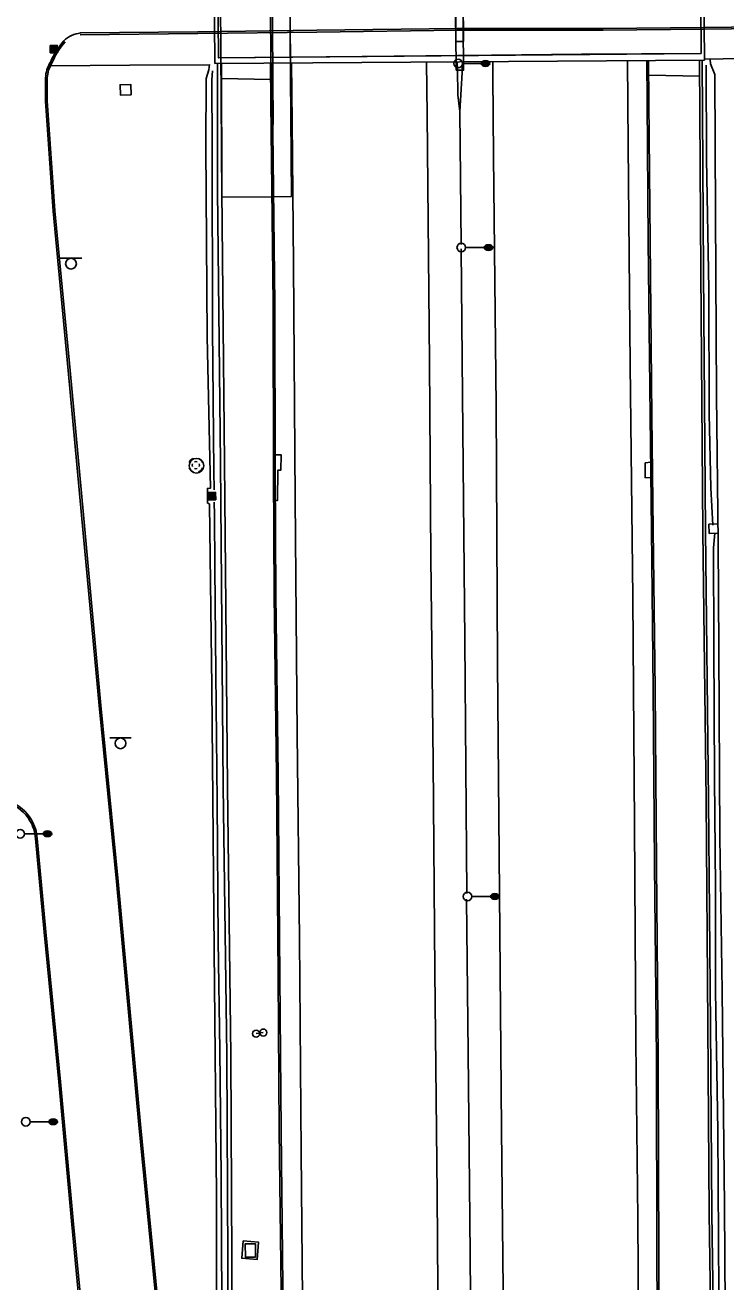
# Model space of a CAD drawing. Extents: x 2145380 to 2157287, y 139568 to 149130.
# Drawn here: x 2150696.7 to 2150941, y 139888.1 to 140325.9 of the extents above; entities that cross this region are included whole.
import ezdxf

# ---------------------------------------------------------------- set-up
doc = ezdxf.new("R2010")
doc.units = 0
for name, color, linetype in [('PR_PREVIOUSLY CONSTRUCTED', 7, 'Continuous'), ('TOPO_Asphalt', 7, 'Continuous'), ('TOPO_BRIDGE_Floor Deck', 7, 'Continuous'), ('TOPO_BRIDGE_Low Beam', 7, 'Continuous'), ('TOPO_BRIDGE_Pier', 7, 'Continuous'), ('TOPO_BRIDGE_Pier Cap', 7, 'Continuous'), ('TOPO_Concrete', 7, 'Continuous'), ('TOPO_Curb Back', 7, 'Continuous'), ('TOPO_Curb Gut', 7, 'Continuous'), ('TOPO_DRAIN_Inlet Grate', 7, 'Continuous'), ('TOPO_DRAIN_Manhole', 7, 'Continuous'), ('TOPO_Flowline', 7, 'Continuous'), ('TOPO_Light Pole', 7, 'Continuous'), ('TOPO_Misc', 7, 'Continuous'), ('TOPO_Misc Line', 7, 'Continuous'), ('TOPO_Sidewalk', 7, 'Continuous'), ('TOPO_Sign', 7, 'Continuous'), ('TOPO_Wall Freestanding', 7, 'Continuous')]:
    doc.layers.add(name, color=color, linetype=linetype)

# ---------------------------------------------------------------- blocks, each defined once
blk = doc.blocks.new('LP')
at = {"layer": 'TOPO_Light Pole'}
blk.add_line((3.8, 0), (20.3, 0), dxfattribs=at)
for points in [[(20.3, 0), (27.9, 0)], [(20.3, 0), (23.5, 0)], [(20.8, 1.3), (27.4, 1.3)], [(20.8, 1.3), (23.5, 1.3)], [(23.7, 1.3), (27.4, 1.3)], [(23.7, 0), (27.9, 0)], [(20.8, -1.3), (27.4, -1.3)], [(20.8, -1.3), (23.5, -1.3)], [(23.7, -1.3), (27.4, -1.3)]]:
    blk.add_lwpolyline(points, dxfattribs=at)
blk.add_circle((0, 0), 3.81, dxfattribs=at)
blk.add_ellipse((24.1, 0), major_axis=(3.81, 0), ratio=0.666667, dxfattribs=at)
blk = doc.blocks.new('POST')
at = {"layer": 'TOPO_Misc'}
for start, end in [(90, 180), (180, 270), (360, 90), (270, 0)]:
    blk.add_arc((0, 0), 3.16, start, end, dxfattribs=at)
blk = doc.blocks.new('CB')
at = {"layer": 'TOPO_Misc'}
for p, q in [((-3.1, 3), (3.2, 3)), ((-3.1, 2.7), (3.2, 2.7)), ((-3.1, 2.4), (3.2, 2.4)), ((-3.1, 2), (3.2, 2)), ((-3.1, 1.7), (3.2, 1.7)), ((-3.1, 1.4), (3.2, 1.4)), ((-3.1, 1.1), (3.2, 1.1)), ((-3.1, 0.8), (3.2, 0.8)), ((-3.1, 0.5), (3.2, 0.5)), ((-3.1, 0.1), (3.2, 0.1)), ((-3.1, -0.2), (3.2, -0.2)), ((-3.1, -0.5), (3.2, -0.5)), ((-3.1, -0.8), (3.2, -0.8)), ((-3.1, -1.1), (3.3, -1.1)), ((-3.1, -1.4), (3.3, -1.4)), ((-3.1, -1.8), (3.3, -1.8)), ((-3.1, -2.1), (3.3, -2.1)), ((-3.1, -2.4), (3.3, -2.4)), ((-3.1, -2.7), (3.3, -2.7)), ((-3.1, -3), (3.3, -3))]:
    blk.add_line(p, q, dxfattribs=at)
blk.add_lwpolyline([(3.3, -3.3), (3.2, 3.1), (-3.1, 3), (-3.1, -3.3), (3.3, -3.3)], dxfattribs=at)
blk = doc.blocks.new('MHEXST')
at = {"layer": 'TOPO_DRAIN_Manhole'}
for centre, radius, start, end in [((-0.1, 0.3), 12.7, 112.9748, 158.2636), ((-0.1, 0.1), 6.35, 157.9722, 204.161), ((-0.1, 0.1), 6.35, 66.1941, 113.691), ((-0.1, 0.3), 12.7, 22.0744, 68.6991), ((-0.1, 0.1), 6.35, 336.8023, 21.4046), ((-0.1, 0.3), 12.7, 202.6921, 248.1938), ((-0.1, 0.1), 6.35, 248.5791, 293.1995), ((-0.1, 0.3), 12.7, 291.7963, 337.3032)]:
    blk.add_arc(centre, radius, start, end, dxfattribs=at)

msp = doc.modelspace()

# ---------------------------------------------------------------- linework, layer by layer
at = {"layer": 'PR_PREVIOUSLY CONSTRUCTED'}
for p, q in [((2150789.58, 140266.2), (2150788.7, 140366.39)), ((2150765.22, 140265.99), (2150782.74, 140266.14)), ((2150783.34, 140266.14), (2150789.58, 140266.2))]:
    msp.add_line(p, q, dxfattribs=at)
msp.add_lwpolyline([(2150765.22, 140265.99), (2150764.45, 140384.79), (2150761.05, 140467.6), (2150756.98, 140545.83), (2150753.13, 140624.41), (2150751.4, 140667.86), (2150748.96, 140728.95), (2150749.74, 140758.13)], dxfattribs=at)
at = {"layer": 'TOPO_Asphalt'}
for points in [[(2150793.58, 139856.66), (2150792.87, 139933.25), (2150792.32, 140007.62), (2150791.5, 140078.91), (2150790.81, 140160.92), (2150790.21, 140242.7), (2150789.7, 140292.18), (2150789.53, 140312.74)], [(2150836.64, 140313.08), (2150836.79, 140294.67), (2150837.67, 140208.63), (2150838.14, 140140.43), (2150838.91, 140069.27), (2150839.49, 139996.31), (2150840.25, 139918.61), (2150840.79, 139853.02)], [(2150863.71, 139851.85), (2150862.68, 139941.36), (2150862.08, 140023.53), (2150861.32, 140103.48), (2150860.87, 140193.16), (2150859.9, 140280.23), (2150859.75, 140308.48), (2150859.7, 140313.24)], [(2150906.61, 140313.58), (2150906.95, 140284.12), (2150907.57, 140207.53), (2150908.56, 140126.53), (2150909.12, 140047.4), (2150909.61, 139971.55), (2150910.31, 139910.27), (2150910.64, 139856.02)]]:
    msp.add_lwpolyline(points, dxfattribs=at)
msp.add_arc((2150717.38, 140312.59), 10.7, 97.2506, 132.5962, dxfattribs=at)
at = {"layer": 'TOPO_BRIDGE_Floor Deck'}
msp.add_lwpolyline([(2150762.77, 140312.54), (2150933.49, 140313.77), (2150932.8, 140386.92), (2150762.17, 140384.76)], close=True, dxfattribs=at)
at = {"layer": 'TOPO_BRIDGE_Low Beam'}
for points in [[(2150763.51, 140382.23), (2150764.1, 140314.53), (2150814.2, 140315.02), (2150847.56, 140315.39), (2150848.82, 140315.38), (2150890.64, 140315.84), (2150932.32, 140316.06), (2150931.87, 140383.89), (2150884.57, 140383.58), (2150847.57, 140383.52), (2150847.02, 140383.24), (2150817.63, 140382.86)], [(2150763.51, 140382.23), (2150764.1, 140314.53), (2150932.32, 140316.06), (2150931.87, 140383.89)], [(2150763.51, 140382.23), (2150764.1, 140314.53), (2150764.1, 140314.53), (2150763.51, 140382.23)], [(2150931.87, 140383.89), (2150931.87, 140383.89), (2150932.32, 140316.06), (2150932.32, 140316.06)], [(2150932.32, 140316.06), (2150932.32, 140316.06), (2150890.64, 140315.84), (2150848.82, 140315.38), (2150847.56, 140315.39), (2150814.2, 140315.02), (2150764.1, 140314.53), (2150764.1, 140314.53)]]:
    msp.add_lwpolyline(points, close=True, dxfattribs=at)
for points in [[(2150847.56, 140315.39), (2150814.2, 140315.02), (2150764.1, 140314.53)], [(2150848.82, 140315.38), (2150890.64, 140315.84), (2150932.32, 140316.06)]]:
    msp.add_lwpolyline(points, dxfattribs=at)
at = {"layer": 'TOPO_BRIDGE_Pier'}
for p, q in [((2150846.88, 140310.26), (2150846.88, 140310.26)), ((2150849.54, 140310.23), (2150849.54, 140310.23))]:
    msp.add_line(p, q, dxfattribs=at)
for points in [[(2150846.88, 140310.26), (2150849.54, 140310.23), (2150848.85, 140388.3), (2150846.24, 140388.27)], [(2150846.88, 140310.26), (2150849.54, 140310.23), (2150848.85, 140388.3), (2150846.24, 140388.27)], [(2150849.54, 140320.28), (2150846.78, 140320.28), (2150846.15, 140378.27), (2150849.03, 140378.21)]]:
    msp.add_lwpolyline(points, close=True, dxfattribs=at)
at = {"layer": 'TOPO_BRIDGE_Pier Cap'}
msp.add_lwpolyline([(2150846.88, 140310.26), (2150849.54, 140310.23), (2150848.85, 140388.3), (2150846.24, 140388.27)], close=True, dxfattribs=at)
at = {"layer": 'TOPO_Concrete'}
for p, q in [((2150782.26, 140306.95), (2150765.11, 140307.32)), ((2150931.83, 140308.09), (2150914.04, 140308.49))]:
    msp.add_line(p, q, dxfattribs=at)
for points in [[(2150760.89, 140312.23), (2150760.73, 140310.39), (2150759.73, 140307.34), (2150759.64, 140283.8), (2150760.17, 140217.36), (2150761.29, 140164.61), (2150760.22, 140164.52), (2150760.21, 140159.44), (2150760.98, 140159.07), (2150761.79, 140095.39), (2150762.62, 140003.8), (2150763.39, 139918.21), (2150763.45, 139845.95)], [(2150940.95, 139844.24), (2150940.49, 139914.49), (2150939.64, 139989.36), (2150938.86, 140042.97), (2150938.51, 140108.67), (2150938.28, 140145.62), (2150937.71, 140196.97), (2150937.3, 140260.33), (2150937.06, 140308.71), (2150935.62, 140312.41), (2150935.45, 140313.94)], [(2150733.6, 140301.64), (2150729.86, 140301.54), (2150729.76, 140305.17), (2150733.5, 140305.27), (2150733.6, 140301.64)], [(2150772.64, 139902.3), (2150778.05, 139901.88), (2150777.59, 139895.86), (2150772.18, 139896.27), (2150772.64, 139902.3)]]:
    msp.add_lwpolyline(points, dxfattribs=at)
at = {"layer": 'TOPO_Curb Back'}
for points in [[(2150781.68, 140392.4), (2150782.58, 140291.19)], [(2150933.38, 140325.15), (2150898.19, 140324.79), (2150847.31, 140324.72), (2150798.4, 140324.13), (2150756.84, 140323.61), (2150715.8, 140323.2)], [(2150933.38, 140324.55), (2150898.2, 140324.19), (2150847.31, 140324.12), (2150798.41, 140323.53), (2150756.84, 140323.01), (2150715.81, 140322.6)], [(2150933.38, 140325.12), (2150952.47, 140325.31), (2150969.66, 140325.7)], [(2150933.39, 140324.52), (2150952.48, 140324.71), (2150969.72, 140325.1)], [(2150782.19, 140312.68), (2150782.36, 140299), (2150783.17, 140228.72), (2150783.21, 140170.24), (2150783.51, 140127.36), (2150784.26, 140064.56), (2150784.86, 139994.51), (2150785.27, 139940.84), (2150786.01, 139875.89), (2150786.03, 139858.01), (2150786.47, 139825.98), (2150786.56, 139802.99), (2150786.71, 139771.76), (2150787.2, 139722.41), (2150787.58, 139677.66), (2150788.27, 139627.81), (2150788.38, 139576.37), (2150788.41, 139572.96)], [(2150782.79, 140312.69), (2150782.96, 140299), (2150783.77, 140228.72), (2150783.81, 140170.24), (2150784.11, 140127.36), (2150784.86, 140064.57), (2150785.46, 139994.51), (2150785.87, 139940.84), (2150786.61, 139875.9), (2150786.63, 139858.01), (2150787.07, 139825.98), (2150787.16, 139802.99), (2150787.31, 139771.76), (2150787.8, 139722.41), (2150788.18, 139677.66), (2150788.87, 139627.81), (2150788.98, 139576.37), (2150789.01, 139572.96)], [(2150919.85, 139574.22), (2150919.54, 139610.37), (2150918.82, 139652.98), (2150918.6, 139722.49), (2150918.13, 139776.2), (2150917.42, 139830.15), (2150917.18, 139855.57), (2150916.93, 139894.78), (2150916.75, 139965.98), (2150916.13, 140033.45), (2150915.66, 140094.51), (2150914.99, 140150.09), (2150914.58, 140189.67), (2150913.91, 140250.6), (2150913.51, 140299.22), (2150913.39, 140313.63)], [(2150920.45, 139574.23), (2150920.14, 139610.38), (2150919.42, 139652.98), (2150919.2, 139722.49), (2150918.73, 139776.2), (2150918.02, 139830.16), (2150917.78, 139855.58), (2150917.53, 139894.78), (2150917.35, 139965.98), (2150916.73, 140033.45), (2150916.26, 140094.52), (2150915.59, 140150.09), (2150915.18, 140189.68), (2150914.51, 140250.61), (2150914.11, 140299.23), (2150913.99, 140313.63)], [(2150703.8, 140299.49), (2150706.39, 140261.14), (2150711.71, 140205.55), (2150716.37, 140155.22), (2150722.5, 140088.82), (2150728.49, 140027.53), (2150736.34, 139942.78), (2150743.78, 139866.88), (2150746.84, 139835.03)], [(2150704.4, 140299.53), (2150706.99, 140261.19), (2150712.31, 140205.6), (2150716.97, 140155.28), (2150723.1, 140088.88), (2150729.09, 140027.59), (2150736.94, 139942.84), (2150744.38, 139866.94), (2150747.44, 139835.09)], [(2150700.27, 140042.52), (2150703.34, 140009.92), (2150708.39, 139957.75), (2150712.95, 139908.07), (2150717.07, 139864.84), (2150718.62, 139850.29)], [(2150700.87, 140042.57), (2150703.94, 140009.98), (2150708.99, 139957.81), (2150713.54, 139908.13), (2150717.67, 139864.9), (2150719.21, 139850.35)]]:
    msp.add_lwpolyline(points, dxfattribs=at)
for centre, radius, start, end in [((2150729.91, 140302.99), 26.39, 138.4836, 157.9296), ((2150729.91, 140302.99), 25.79, 138.4833, 158.0448), ((2150715.02, 140306.96), 11.27, 148.1348, 176.8709), ((2150715.02, 140306.96), 10.67, 147.8631, 176.8281), ((2150828.29, 140304.06), 124.57, 178.3848, 182.1027), ((2150828.17, 140304.06), 123.85, 178.3859, 182.0994), ((2150686.11, 140041.69), 14.1, 29.9335, 69.5576), ((2150686.11, 140041.7), 14.7, 29.9456, 69.4277), ((2150686.09, 140041.51), 14.22, 4.0916, 30.5414), ((2150686.09, 140041.51), 14.82, 4.1188, 30.5271)]:
    msp.add_arc(centre, radius, start, end, dxfattribs=at)
at = {"layer": 'TOPO_Curb Gut'}
msp.add_lwpolyline([(2150782.38, 140392.61), (2150783.1, 140291.29)], dxfattribs=at)
at = {"layer": 'TOPO_DRAIN_Inlet Grate'}
msp.add_line((2150779.7, 139974.91), (2150777.18, 139974.54), dxfattribs=at)
for points in [[(2150783.8, 140176.18), (2150785.9, 140176.26), (2150785.85, 140170.9), (2150784.75, 140170.84), (2150784.7, 140160.31), (2150783.88, 140160.32)], [(2150914.81, 140168.18), (2150912.81, 140168.28), (2150912.82, 140173.4), (2150914.75, 140173.63)], [(2150938.22, 140148.93), (2150935.16, 140148.86), (2150935.05, 140152.04), (2150938.21, 140152.21)]]:
    msp.add_lwpolyline(points, dxfattribs=at)
at = {"layer": 'TOPO_DRAIN_Manhole'}
msp.add_lwpolyline([(2150777, 139896.72), (2150773.45, 139896.7), (2150773.42, 139901.34), (2150776.96, 139901.36)], close=True, dxfattribs=at)
at = {"layer": 'TOPO_Flowline'}
for points in [[(2150934.08, 140311.94), (2150934.25, 140279.2), (2150935.01, 140233.91), (2150935.13, 140190.51), (2150935.69, 140164.67), (2150936.37, 140151.76)], [(2150762.02, 140310.04), (2150761.72, 140306.91), (2150761.84, 140283.76), (2150762.03, 140220.35), (2150762.48, 140170.52), (2150762.6, 140163.98)], [(2150767.42, 139660.98), (2150767.36, 139665.42), (2150767.16, 139684.58), (2150766.5, 139729.12), (2150766.1, 139775.86), (2150765.81, 139814.43), (2150765.69, 139846.81), (2150765.25, 139880.62), (2150764.96, 139924.86), (2150764.57, 139968.77), (2150763.95, 140006.91), (2150763.56, 140055.44), (2150763.13, 140100.06), (2150762.82, 140137.04), (2150762.66, 140155.22), (2150762.59, 140159.76)], [(2150940.7, 139660.79), (2150940.47, 139682.58), (2150939.97, 139711.36), (2150939.83, 139739.12), (2150939.59, 139773.17), (2150939.29, 139801.49), (2150938.78, 139838.8), (2150938.5, 139884.18), (2150938.16, 139940.69), (2150937.39, 139989.3), (2150937.33, 140025.61), (2150937.02, 140063.54), (2150936.72, 140109.92), (2150936.66, 140143.78), (2150937.14, 140148.93)]]:
    msp.add_lwpolyline(points, dxfattribs=at)
at = {"layer": 'TOPO_Misc Line'}
msp.add_lwpolyline([(2150788.34, 140393), (2150789.36, 140291.19)], dxfattribs=at)
at = {"layer": 'TOPO_Sidewalk'}
for points in [[(2150760.88, 140312.08), (2150733.2, 140311.93), (2150705.5, 140311.77)], [(2150980.48, 140314.36), (2150952.87, 140314.46), (2150933.48, 140314.03)]]:
    msp.add_lwpolyline(points, dxfattribs=at)
at = {"layer": 'TOPO_Sign'}
for points in [[(2150708.9, 140244.68), (2150716.39, 140244.68)], [(2150710.78, 140242.81), (2150710.78, 140242.81)], [(2150712.65, 140244.67), (2150712.65, 140244.67)], [(2150712.65, 140240.94), (2150712.65, 140240.94)], [(2150714.52, 140242.81), (2150714.52, 140242.81)], [(2150726.15, 140077.57), (2150733.64, 140077.57)], [(2150728.03, 140075.7), (2150728.03, 140075.7)], [(2150729.9, 140077.57), (2150729.9, 140077.57)], [(2150731.76, 140075.7), (2150731.76, 140075.7)], [(2150729.9, 140073.83), (2150729.9, 140073.83)]]:
    msp.add_lwpolyline(points, dxfattribs=at)
for centre, start, end in [((2150712.65, 140242.81), 90, 180), ((2150712.65, 140242.81), 180, 270), ((2150712.65, 140242.81), 360, 90), ((2150712.65, 140242.81), 270, 0), ((2150729.9, 140075.7), 90, 180), ((2150729.9, 140075.7), 180, 270), ((2150729.9, 140075.7), 360, 90), ((2150729.9, 140075.7), 270, 0)]:
    msp.add_arc(centre, 1.87, start, end, dxfattribs=at)
at = {"layer": 'TOPO_Wall Freestanding'}
msp.add_line((2150848.26, 140295.81), (2150848.73, 140249.51), dxfattribs=at)
for points in [[(2150770.01, 139572.78), (2150769.53, 139624.11), (2150768.59, 139731.71), (2150767.74, 139824.56), (2150767.39, 139871.84), (2150767, 139966.92), (2150765.73, 140060.61), (2150764.8, 140173.44), (2150763.78, 140268.3), (2150763.68, 140312.56)], [(2150771.44, 139572.79), (2150770.96, 139624.13), (2150770.03, 139731.72), (2150769.18, 139824.58), (2150768.82, 139871.85), (2150768.42, 139966.94), (2150767.16, 140060.62), (2150766.22, 140173.45), (2150765.2, 140268.31), (2150765.1, 140312.56)], [(2150847.33, 140313.15), (2150847.4, 140310.52), (2150847.53, 140301.61), (2150848.26, 140295.81), (2150849.08, 140309.46), (2150849.19, 140313.17)], [(2150931.8, 140313.76), (2150932.25, 140240.03), (2150932.95, 140149.63), (2150934.03, 140055.99), (2150934.63, 139977.45), (2150935.09, 139911.98), (2150936.1, 139848.05)], [(2150932.71, 140313.77), (2150933.16, 140240.03), (2150933.86, 140149.64), (2150934.95, 140056), (2150935.54, 139977.45), (2150936.01, 139911.99), (2150937.02, 139848.06)], [(2150848.66, 140248.04), (2150849.09, 140197.01), (2150849.97, 140111.63), (2150850.65, 140023.37)], [(2150850.52, 140021.42), (2150851.08, 139967.9), (2150851.71, 139910.19), (2150852.32, 139844.27)]]:
    msp.add_lwpolyline(points, dxfattribs=at)
msp.add_circle((2150756.38, 140172.42), 2.55, dxfattribs=at)

# ---------------------------------------------------------------- block references
at = {"layer": 'TOPO_DRAIN_Manhole', "xscale": 0.19685000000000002, "yscale": 0.19685000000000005}
msp.add_blockref('MHEXST', (2150756.18, 140172.6), dxfattribs=at)
at = {"layer": 'TOPO_Light Pole', "xscale": 0.39370000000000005, "yscale": 0.3937000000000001}
for p in [(2150847.67, 140312.56), (2150848.72, 140248.42), (2150694.96, 140044.19), (2150850.9, 140022.32), (2150696.94, 139943.86)]:
    msp.add_blockref('LP', p, dxfattribs=at)
at = {"layer": 'TOPO_Misc', "xscale": 0.39370000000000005, "yscale": 0.3937000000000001}
for name, p in [('CB', (2150706.62, 140317.63)), ('CB', (2150761.82, 140161.89)), ('POST', (2150777.18, 139974.54)), ('POST', (2150779.7, 139974.91))]:
    msp.add_blockref(name, p, dxfattribs=at)

doc.saveas('drawing.dxf')
